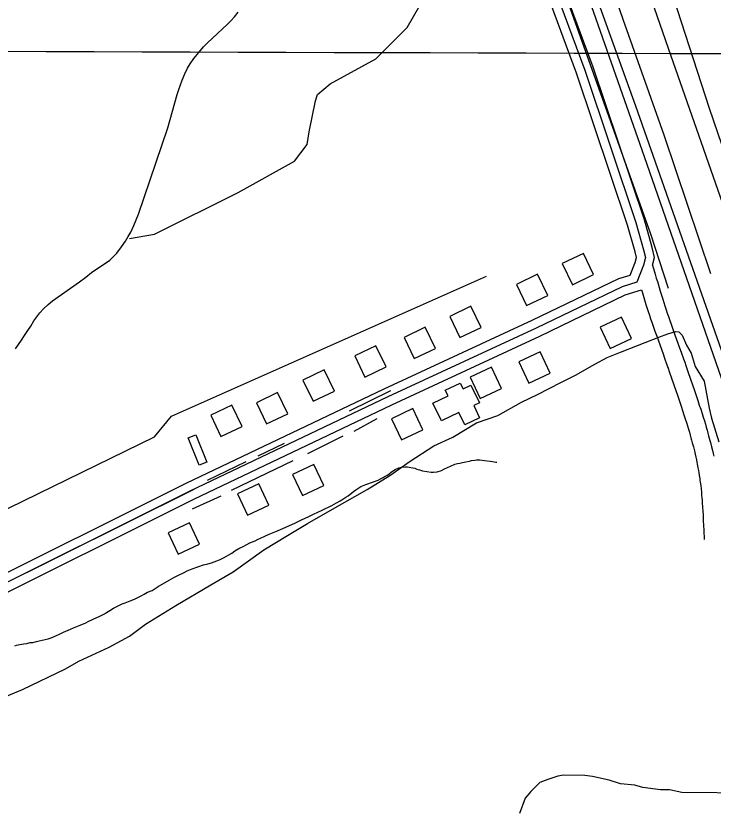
# Model space of a CAD drawing. Extents: x 3161564 to 3199464, y 849354 to 874788.
# Drawn here: x 3169670 to 3170857, y 865645 to 866993 of the extents above; entities that cross this region are included whole.
import ezdxf

# ---------------------------------------------------------------- set-up
doc = ezdxf.new("R2010")
doc.units = 0
for name, color, linetype in [('V-BLDG-OTLN', 7, 'Continuous'), ('V-GRID-MAJR', 7, 'Continuous'), ('V-RAIL-TRAK', 7, 'Continuous'), ('V-ROAD-CNTR', 7, 'Continuous'), ('V-SITE-VEGE', 7, 'Continuous'), ('V-TOPO-SHOR', 7, 'Continuous')]:
    doc.layers.add(name, color=color, linetype=linetype)

msp = doc.modelspace()

# ---------------------------------------------------------------- linework, layer by layer
at = {"layer": 'V-BLDG-OTLN'}
for points in [[(3170617.2727286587, 866535.7889008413), (3170653.342656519, 866553.0808662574), (3170636.050691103, 866589.1497941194), (3170599.9807632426, 866571.8578287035)], [(3170539.358884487, 866500.3409717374), (3170575.4288123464, 866517.6329371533), (3170558.1368469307, 866553.7018650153), (3170522.0669190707, 866536.4098995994)], [(3170425.7391117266, 866445.8710806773), (3170461.809039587, 866463.1630460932), (3170444.5170741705, 866499.2319739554), (3170408.447146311, 866481.9400085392)], [(3170700.776561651, 866480.6080112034), (3170664.624633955, 866463.4900454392), (3170681.7425997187, 866427.3381177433), (3170717.894527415, 866444.4560835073)], [(3170348.151266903, 866410.2381519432), (3170384.2211947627, 866427.5301173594), (3170366.929229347, 866463.5990452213), (3170330.859301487, 866446.3070798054)], [(3170264.219434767, 866378.6182151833), (3170300.289362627, 866395.9101805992), (3170282.9973972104, 866431.9791084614), (3170246.927469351, 866414.6871430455)], [(3170562.254838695, 866421.6821290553), (3170526.1029109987, 866404.5641632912), (3170543.220876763, 866368.4122355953), (3170579.3728044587, 866385.5302013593)], [(3170479.526004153, 866395.6251811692), (3170443.374076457, 866378.5072154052), (3170460.4920422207, 866342.3552877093), (3170496.6439699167, 866359.4732534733)], [(3170176.034611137, 866337.5582973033), (3170212.1045389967, 866354.8502627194), (3170194.812573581, 866390.9191905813), (3170158.7426457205, 866373.6272251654)], [(3170394.484000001, 866304.3659999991), (3170379.994000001, 866334.358999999), (3170405.555000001, 866346.7039999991), (3170400.916000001, 866356.3069999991), (3170426.348000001, 866368.5909999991), (3170431.233000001, 866358.4779999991), (3170444.666000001, 866364.9679999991), (3170459.088000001, 866335.111999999), (3170449.253000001, 866330.3629999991), (3170459.3400000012, 866309.4859999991), (3170434.076000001, 866297.2819999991), (3170423.811000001, 866318.5319999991)], [(3170096.7887696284, 866298.9873744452), (3170132.858697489, 866316.2793398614), (3170115.5667320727, 866352.3482677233), (3170079.4968042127, 866335.0563023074)], [(3170019.080925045, 866277.6294171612), (3170055.1508529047, 866294.9213825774), (3170037.858887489, 866330.9903104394), (3170001.7889596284, 866313.6983450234)], [(3170345.6222719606, 866325.0523223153), (3170309.470344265, 866307.9343565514), (3170326.588310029, 866271.7824288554), (3170362.740237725, 866288.9003946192)], [(3169976.3960104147, 866280.3384117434), (3169994.998973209, 866233.9285045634), (3169982.003999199, 866228.7195149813), (3169963.402036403, 866275.1304221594)], [(3170177.1796088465, 866230.2795118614), (3170141.027681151, 866213.1615460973), (3170158.1456469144, 866177.0096184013), (3170194.297574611, 866194.1275841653)], [(3170083.513796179, 866197.0505783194), (3170047.3618684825, 866179.9326125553), (3170064.479834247, 866143.7806848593), (3170100.631761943, 866160.8986506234)], [(3169965.444032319, 866130.8857106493), (3169929.292104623, 866113.7677448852), (3169946.410070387, 866077.6158171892), (3169982.561998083, 866094.7337829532)]]:
    msp.add_lwpolyline(points, close=True, dxfattribs=at)
at = {"layer": 'V-GRID-MAJR'}
msp.add_spline([(3165799.846, 866945.01), (3171028.623, 866928.659), (3176257.404, 866913.068), (3181486.186, 866898.238), (3186714.971, 866884.169), (3191943.758, 866870.86), (3197172.5470000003, 866858.311), (3197172.548, 866858.311)], degree=3, dxfattribs=at)
at = {"layer": 'V-RAIL-TRAK'}
msp.add_lwpolyline([(3171924.225000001, 863362.591999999), (3171887.218000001, 863470.052999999), (3171824.958000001, 863649.9239999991), (3171759.621000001, 863837.868999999), (3171677.552000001, 864071.420999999), (3171587.554000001, 864329.153999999), (3171493.836000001, 864595.2999999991), (3171424.396000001, 864796.398999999), (3171353.068000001, 865000.479999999), (3171276.844000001, 865218.550999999), (3171201.375000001, 865434.153999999), (3171120.850000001, 865663.9149999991), (3171041.717000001, 865890.378999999), (3170947.843000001, 866156.856999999), (3170839.180000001, 866468.4019999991), (3170740.024000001, 866753.4469999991), (3170634.835000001, 867052.8339999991), (3170527.704000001, 867359.939999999), (3170437.895000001, 867616.4539999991), (3170437.432000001, 867617.606999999)], dxfattribs=at)
at = {"layer": 'V-ROAD-CNTR'}
for points in [[(3171157.784647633, 865600.730770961), (3171019.802923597, 865996.5499793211), (3170901.3061605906, 866339.1802940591), (3170725.363512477, 866839.7312929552), (3170586.223790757, 867225.8725206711), (3170422.828117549, 867697.170578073), (3170247.225468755, 868199.4675734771), (3170069.4608242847, 868710.5195513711), (3169768.596426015, 869572.8268267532), (3169650.9106613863, 869911.5551492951), (3169466.327030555, 870437.219097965), (3169284.6153939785, 870951.5740692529), (3169121.9327193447, 871415.3661416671), (3168885.0711930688, 872093.2337859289), (3168676.7896096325, 872695.1285821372), (3168567.4788282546, 873002.510967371)], [(3169775.6434119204, 869811.4413495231), (3170002.511958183, 869163.5376453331), (3170155.275652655, 868724.5025234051), (3170318.2843266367, 868260.526451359), (3170420.9721212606, 867970.7320309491), (3170599.7447637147, 867458.035056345), (3170779.998403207, 866938.0450963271), (3170900.567162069, 866594.8907826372), (3170962.065039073, 866422.4131275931), (3170999.101964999, 866321.0013304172), (3171028.362906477, 866243.5664852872), (3171050.446862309, 866186.972598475), (3171080.939801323, 866114.0087444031), (3171114.979733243, 866043.1328861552), (3171157.1816488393, 865967.650037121), (3171229.8365035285, 865840.105292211), (3171363.455236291, 865632.9437065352)], [(3170357.546248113, 868063.1468461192), (3170282.4943982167, 868036.1989000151), (3170259.734443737, 868009.2249539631), (3170255.614451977, 867992.3929876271), (3170264.0034351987, 867962.2580478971), (3170360.0972430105, 867688.2395959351), (3170450.2350627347, 867432.6511071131), (3170523.8809154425, 867209.6195531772), (3170638.4556862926, 866900.8441707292), (3170725.474512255, 866641.635689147), (3170738.342486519, 866595.4107815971), (3170741.712479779, 866582.314807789), (3170738.456486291, 866569.2998338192), (3170726.751509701, 866540.1748920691), (3170701.6815598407, 866532.3709076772), (3170555.361852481, 866461.9190485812), (3170303.3773564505, 866344.9912824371), (3169966.362030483, 866184.579603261), (3169592.0247791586, 865998.093976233), (3169157.4966482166, 865779.7164129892)], [(3170753.8094555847, 866568.860834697), (3170757.187448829, 866582.3668076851), (3170752.8324575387, 866599.2917738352), (3170739.8194835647, 866646.0366803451), (3170652.600658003, 866905.8411607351), (3170538.038887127, 867214.5815432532), (3170464.431034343, 867437.498097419), (3170374.247214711, 867693.215585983), (3170278.321406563, 867966.7560389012), (3170271.116420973, 867992.636987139), (3170273.4674162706, 868002.240967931), (3170291.358380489, 868023.4439255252), (3170384.3661944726, 868056.838858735)], [(3169150.760661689, 865793.1193861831), (3169585.3127925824, 866011.5079494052), (3169959.7940436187, 866198.0655762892), (3170296.9973692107, 866358.567255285), (3170548.9508653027, 866475.4800214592), (3170696.168570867, 866546.364879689), (3170715.4905322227, 866552.378867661), (3170724.1545148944, 866573.938824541), (3170726.237510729, 866582.2628078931), (3170723.8525154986, 866591.5297893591), (3170711.1295409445, 866637.2346979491), (3170624.3107145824, 866895.8471807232), (3170519.5999240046, 867178.0416163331)], [(3170753.8094555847, 866568.860834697), (3170758.068447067, 866554.048864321), (3170760.065443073, 866547.2368779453), (3170761.832439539, 866541.2898898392), (3170764.9874332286, 866530.860910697), (3170767.3864284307, 866523.066926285), (3170771.0514211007, 866511.3599496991), (3170774.770413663, 866499.680973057), (3170776.826409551, 866493.3639856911), (3170778.792405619, 866487.4619974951), (3170780.6714018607, 866481.9290085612), (3170782.457398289, 866476.7540189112), (3170785.881391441, 866467.0090384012), (3170788.9223853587, 866458.4970554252), (3170799.770363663, 866428.516115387), (3170802.4823582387, 866420.9581305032), (3170806.502350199, 866409.6021532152), (3170808.492346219, 866403.8731646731), (3170810.445342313, 866398.1691760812), (3170814.330334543, 866386.7911988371), (3170821.6783198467, 866365.4522415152), (3170824.8943134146, 866356.081260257), (3170827.8963074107, 866347.2722778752), (3170830.687301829, 866338.9882944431), (3170833.2752966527, 866331.1993100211), (3170835.669291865, 866323.8773246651), (3170837.8812874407, 866316.9923384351), (3170839.9212833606, 866310.518351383), (3170841.799279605, 866304.4313635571), (3170843.527276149, 866298.7093750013), (3170845.117272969, 866293.3303857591), (3170846.5772700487, 866288.272395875), (3170847.918267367, 866283.5204053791), (3170849.149264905, 866279.0534143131), (3170850.278262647, 866274.8574227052), (3170851.3162605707, 866270.9124305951), (3170852.2742586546, 866267.184438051), (3170853.997255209, 866260.2384519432), (3170855.447252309, 866254.1164641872), (3170856.666249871, 866248.739474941), (3170857.690247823, 866244.0184843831)], [(3169164.2326347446, 865766.313439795), (3169598.736765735, 865984.6800030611), (3169972.930017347, 866171.0936302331), (3170309.757343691, 866331.4153095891), (3170561.772839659, 866448.3580757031), (3170707.194548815, 866518.3769356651), (3170734.819493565, 866526.9769184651)], [(3170734.819493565, 866526.9769184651), (3170736.293490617, 866522.1049282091), (3170738.734485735, 866514.172944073), (3170742.443478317, 866502.325967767), (3170746.214470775, 866490.4869914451), (3170748.330466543, 866483.982004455), (3170750.358462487, 866477.8960166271), (3170752.289458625, 866472.213027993), (3170754.125454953, 866466.8900386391), (3170757.6034479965, 866456.9910584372), (3170760.690441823, 866448.3470757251), (3170771.546420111, 866418.344135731), (3170774.224414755, 866410.8861506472), (3170778.1924068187, 866399.6741730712), (3170780.132402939, 866394.091184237), (3170782.0593990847, 866388.463195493), (3170785.952391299, 866377.061218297), (3170793.308376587, 866355.698261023), (3170796.5083701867, 866346.3752796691), (3170799.4823642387, 866337.6442971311), (3170802.237358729, 866329.468313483), (3170804.783353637, 866321.807328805), (3170807.131348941, 866314.6273431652), (3170809.293344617, 866307.896356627), (3170811.281340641, 866301.586369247), (3170813.1073369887, 866295.671381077), (3170814.783333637, 866290.1213921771), (3170816.321330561, 866284.9184025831), (3170817.7293277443, 866280.040412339), (3170819.020325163, 866275.462421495), (3170820.203322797, 866271.1694300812), (3170821.2883206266, 866267.141438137), (3170822.2823186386, 866263.3644456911), (3170823.1863168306, 866259.8424527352), (3170824.841313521, 866253.170466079), (3170826.2213107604, 866247.342477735), (3170827.378308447, 866242.241487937), (3170828.348306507, 866237.772496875), (3170829.1653048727, 866233.8555047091), (3170829.8503035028, 866230.4505115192), (3170831.0043011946, 866224.4105235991), (3170831.8132995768, 866219.8995326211), (3170832.3872984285, 866216.5335393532), (3170833.208296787, 866211.4285495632), (3170833.970295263, 866206.3085598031), (3170834.410294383, 866203.1415661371), (3170834.8172935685, 866200.0715722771), (3170835.560292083, 866194.0475843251), (3170836.1932908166, 866188.411595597), (3170836.736289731, 866183.1166061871), (3170837.2042887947, 866178.1396161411), (3170837.6112879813, 866173.4636254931), (3170837.9652872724, 866169.075634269), (3170838.273286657, 866164.968642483), (3170838.804285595, 866157.1976580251), (3170839.2182847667, 866150.398671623), (3170839.5492841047, 866144.4476835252), (3170840.0732830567, 866133.9677044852), (3170840.7752816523, 866118.1727360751), (3170841.454280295, 866102.3307677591)]]:
    msp.add_lwpolyline(points, dxfattribs=at)
at = {"layer": 'V-SITE-VEGE'}
for points in [[(3169635.792000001, 865828.6279999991), (3169681.683000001, 865847.032999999), (3169754.4280000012, 865882.2009999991), (3169777.425000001, 865895.2059999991), (3169829.100000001, 865919.241999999), (3169863.585000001, 865937.802999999), (3169890.485000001, 865958.363999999), (3169942.263000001, 865990.0059999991), (3170001.696000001, 866025.349999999), (3170040.032000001, 866047.660999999), (3170091.883000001, 866085.010999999), (3170132.147000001, 866109.197999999), (3170166.658000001, 866129.6569999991), (3170208.822000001, 866153.8189999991), (3170268.229000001, 866187.260999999), (3170306.594000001, 866211.476999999), (3170341.154000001, 866235.738999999), (3170381.442000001, 866261.8289999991), (3170413.972000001, 866276.6109999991), (3170454.238000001, 866300.797999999), (3170490.545000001, 866313.628999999), (3170530.784000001, 866335.912999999), (3170557.586000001, 866348.8709999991), (3170597.801000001, 866369.2549999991), (3170622.698000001, 866382.236999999), (3170655.280000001, 866400.8209999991), (3170676.352000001, 866411.9509999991), (3170699.298000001, 866421.1549999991), (3170727.976000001, 866432.1839999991), (3170741.362000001, 866437.7109999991), (3170764.307000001, 866446.9149999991), (3170779.598000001, 866452.415999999), (3170792.961000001, 866456.040999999), (3170798.665000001, 866455.964999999), (3170804.293000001, 866450.182999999), (3170811.671000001, 866432.9679999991), (3170819.100000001, 866419.555999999), (3170826.403000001, 866396.631999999), (3170841.2860000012, 866371.707999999), (3170850.182000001, 866325.9439999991), (3170853.756000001, 866308.7769999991), (3170866.535000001, 866268.6649999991)], [(3170975.778000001, 865618.633999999), (3170955.216000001, 865645.5369999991), (3170943.985000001, 865658.9999999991), (3170926.994000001, 865668.7379999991), (3170923.218000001, 865670.689999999), (3170803.416000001, 865672.2899999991), (3170782.549000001, 865676.3709999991), (3170767.334000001, 865676.5739999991), (3170736.960000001, 865680.7849999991), (3170723.700000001, 865684.765999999), (3170699.005000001, 865686.9979999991), (3170680.063000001, 865692.959999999), (3170651.614000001, 865699.040999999), (3170638.329000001, 865701.1209999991), (3170602.198000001, 865701.604999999), (3170592.665000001, 865699.8289999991), (3170575.474000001, 865694.3529999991), (3170562.086000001, 865688.824999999), (3170546.671000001, 865673.814999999), (3170537.008000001, 865662.532999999), (3170527.147000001, 865636.037999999)]]:
    msp.add_lwpolyline(points, dxfattribs=at)
at = {"layer": 'V-TOPO-SHOR'}
for p, q in [((3170238.0459086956, 866321.384), (3170308.212334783, 866356.0231217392)), ((3170246.039552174, 866286.7448782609), (3170285.1195869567, 866308.0612608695)), ((3170166.9913000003, 866248.5530260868), (3170227.3877173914, 866278.7512347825)), ((3170082.6139521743, 866245.0002956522), (3170127.023082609, 866266.3166782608)), ((3169996.4602391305, 866203.2557130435), (3170062.185752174, 866235.2302869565)), ((3170037.3166391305, 866186.3802434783), (3170142.1221869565, 866237.0066521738)), ((3169970.7029434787, 866154.4056695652), (3170019.5529869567, 866176.6102347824))]:
    msp.add_line(p, q, dxfattribs=at)
for points in [[(3170853.119000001, 866554.5469999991), (3170773.351000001, 866790.1349999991), (3170703.412000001, 866987.322999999), (3170622.105000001, 867224.1229999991), (3170540.668000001, 867455.3049999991), (3170467.6070000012, 867664.2359999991), (3170442.618000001, 867736.8089999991), (3170374.022000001, 867919.792999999), (3170337.674000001, 868026.5249999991)], [(3171253.7320000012, 865871.846999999), (3171219.957000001, 865925.2849999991), (3171183.216000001, 865987.0859999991), (3171127.721000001, 866097.234999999), (3171069.242000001, 866226.410999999), (3170976.763000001, 866467.3459999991), (3170921.665000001, 866628.6909999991), (3170850.385000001, 866835.829999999), (3170789.350000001, 867024.9609999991), (3170722.121000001, 867230.819999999), (3170645.079000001, 867450.596999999), (3170571.711000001, 867658.5709999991), (3170555.039000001, 867690.564999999)], [(3170780.7254826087, 866529.2187304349), (3170750.527273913, 866621.5897217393), (3170667.926291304, 866854.2935652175), (3170564.008926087, 867145.1733695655), (3170496.507047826, 867356.5608304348), (3170464.5324739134, 867449.8200043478), (3170413.9060652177, 867583.0473956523), (3170410.3533347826, 867615.0219695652)], [(3169863.6769391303, 866614.4842608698), (3169906.3097043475, 866621.5897217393), (3170048.4189217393, 866692.6443304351), (3170144.3426434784, 866745.9352869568), (3170165.659026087, 866774.3571304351), (3170169.211756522, 866795.6735130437), (3170179.8699478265, 866848.9644695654), (3170183.422678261, 866859.6226608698), (3170204.73906087, 866877.3863130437), (3170282.899130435, 866920.0190782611), (3170336.1900869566, 866973.3100347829), (3170368.1646608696, 867030.1537217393), (3170403.6919652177, 867083.4446782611), (3170456.982921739, 867150.9465565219), (3170453.430191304, 867179.3684000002), (3170449.87746087, 867190.0265913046), (3170442.772, 867207.7902434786), (3170432.1138086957, 867222.0011652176), (3170421.4556173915, 867239.7648173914), (3170410.797426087, 867253.9757391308)], [(3169669.608000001, 866426.782999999), (3169674.747000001, 866433.9899999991), (3169679.494000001, 866441.3339999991), (3169684.7860000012, 866449.582999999), (3169690.609000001, 866458.0809999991), (3169695.620000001, 866465.5499999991), (3169700.922000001, 866474.189999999), (3169707.285000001, 866483.4589999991), (3169710.925000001, 866488.0839999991), (3169717.362000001, 866494.9979999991), (3169725.248000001, 866502.2699999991), (3169732.582000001, 866508.376999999), (3169778.197000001, 866540.802999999), (3169789.111000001, 866548.9219999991), (3169798.833000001, 866556.410999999), (3169830.190000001, 866577.5279999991), (3169837.686000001, 866584.8089999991), (3169842.113000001, 866589.6769999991), (3169850.082000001, 866600.4779999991), (3169856.443000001, 866609.746999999), (3169861.074000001, 866617.6199999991), (3169865.696000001, 866625.2279999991), (3169870.802000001, 866636.6209999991), (3169878.568000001, 866655.6669999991), (3169928.6780000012, 866802.957999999), (3169944.774000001, 866859.6109999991), (3169947.712000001, 866867.9139999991), (3169953.187000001, 866884.0049999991), (3169957.756000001, 866894.885999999), (3169962.417000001, 866904.1939999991), (3169966.640000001, 866911.4219999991), (3169973.261000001, 866920.555999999), (3169981.613000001, 866930.9559999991), (3169989.555000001, 866940.709999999), (3169996.123000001, 866947.621999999), (3170004.139000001, 866954.761999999), (3170013.228000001, 866963.182999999), (3170021.651000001, 866971.0959999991), (3170029.938000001, 866978.751999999), (3170035.826000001, 866984.5009999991), (3170042.271000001, 866991.6769999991), (3170048.335000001, 866999.3829999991)], [(3169336.366000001, 865999.358999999), (3169906.3097043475, 866276.9748695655), (3169934.731547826, 866312.5021739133), (3170471.1938434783, 866550.5351130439)], [(3169812.770000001, 865971.7969999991), (3169820.700000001, 865975.810999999), (3169824.3940000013, 865978.243999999), (3169829.795000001, 865981.758999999), (3169836.326000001, 865985.8039999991), (3169851.043000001, 865992.7399999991), (3169855.849000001, 865994.8679999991), (3169861.776000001, 865996.966999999), (3169864.879000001, 865998.015999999), (3169871.945000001, 866000.9299999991), (3169880.155000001, 866004.937999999), (3169884.4110000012, 866007.358999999), (3169888.380000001, 866009.5049999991), (3169894.331000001, 866012.726999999), (3169901.956000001, 866015.626999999), (3169907.348000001, 866018.859999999), (3169912.468000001, 866022.3809999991), (3169931.193000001, 866033.140999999), (3169939.1440000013, 866037.9949999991), (3169946.795000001, 866042.0149999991), (3169956.416000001, 866046.5489999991), (3169961.797000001, 866049.2239999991), (3169970.273000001, 866052.6649999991), (3169989.1780000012, 866059.221999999), (3169997.063000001, 866061.2779999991), (3170002.978000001, 866062.8209999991), (3170012.007000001, 866065.969999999), (3170017.666000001, 866068.636999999), (3170023.6070000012, 866071.2969999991), (3170037.509000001, 866079.3729999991), (3170042.910000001, 866082.8849999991), (3170049.727000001, 866087.2039999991), (3170057.938000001, 866091.211999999), (3170068.417000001, 866096.567999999), (3170077.181000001, 866100.282999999), (3170082.561000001, 866102.954999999), (3170085.391000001, 866104.2889999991), (3170095.007000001, 866108.5439999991), (3170101.239000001, 866111.7579999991), (3170112.259000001, 866116.258999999), (3170120.738000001, 866119.7019999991), (3170144.775000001, 866130.3389999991), (3170152.701000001, 866134.072999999), (3170156.381000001, 866135.9469999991), (3170168.835000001, 866141.8139999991), (3170176.751000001, 866145.268999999), (3170191.187000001, 866152.211999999), (3170207.8940000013, 866160.4999999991), (3170215.552000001, 866164.800999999), (3170221.790000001, 866168.2949999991), (3170224.913000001, 866170.180999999), (3170228.037000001, 866172.0669999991), (3170231.451000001, 866174.5059999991), (3170235.426000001, 866176.932999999), (3170244.548000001, 866183.998999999), (3170248.809000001, 866186.697999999), (3170251.945000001, 866189.1449999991), (3170257.337000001, 866192.378999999), (3170265.542000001, 866196.106999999), (3170277.103000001, 866199.7559999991), (3170286.704000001, 866203.452999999), (3170290.679000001, 866205.8799999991), (3170295.207000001, 866208.013999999), (3170298.623000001, 866210.452999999), (3170301.445000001, 866211.5049999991), (3170305.148000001, 866214.2189999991), (3170309.422000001, 866217.4789999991), (3170315.388000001, 866221.2579999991), (3170321.620000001, 866224.4709999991), (3170326.402000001, 866225.4809999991), (3170333.414000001, 866226.158999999), (3170336.492000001, 866226.084999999), (3170342.348000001, 866225.109999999), (3170345.973000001, 866224.464999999), (3170349.028000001, 866223.555999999), (3170352.360000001, 866222.3579999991), (3170356.805000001, 866220.856999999), (3170362.367000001, 866219.3269999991), (3170376.867000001, 866217.030999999), (3170381.069000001, 866217.212999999), (3170386.951000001, 866217.356999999), (3170394.289000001, 866219.983999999), (3170399.663000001, 866222.3779999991), (3170409.852000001, 866227.180999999), (3170417.208000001, 866230.645999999), (3170421.712000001, 866231.6619999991), (3170425.920000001, 866232.1249999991), (3170430.143000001, 866233.1469999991), (3170435.7690000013, 866234.4139999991), (3170441.964000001, 866235.949999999), (3170445.348000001, 866236.9909999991), (3170450.955000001, 866237.420999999), (3170454.330000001, 866238.180999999), (3170459.647000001, 866238.057999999), (3170467.460000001, 866237.037999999), (3170477.231000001, 866235.9709999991), (3170481.415000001, 866235.312999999), (3170486.984000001, 866234.0639999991), (3170488.382000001, 866234.030999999)], [(3169131.8144695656, 865857.752678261), (3169156.6835826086, 865804.4617217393), (3169170.894504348, 865793.8035304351), (3169401.8219826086, 865903.9381739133), (3169973.8115826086, 866188.1566086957)], [(3169668.298000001, 865921.694999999), (3169671.400000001, 865922.741999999), (3169677.020000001, 865923.7309999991), (3169683.488000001, 865924.979999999), (3169688.823000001, 865925.6969999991), (3169694.451000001, 865926.964999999), (3169698.940000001, 865927.4189999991), (3169705.405000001, 865928.667999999), (3169709.913000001, 865929.964999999), (3169724.831000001, 865933.5369999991), (3169729.906000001, 865935.096999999), (3169739.521000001, 865939.3529999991), (3169744.324000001, 865941.199999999), (3169751.401000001, 865944.6739999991), (3169763.274000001, 865949.7159999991), (3169768.367000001, 865952.1159999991), (3169776.565000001, 865955.564999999), (3169789.005000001, 865960.8729999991), (3169792.966000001, 865962.7409999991), (3169801.735000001, 865966.736999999), (3169812.770000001, 865971.7969999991)]]:
    msp.add_lwpolyline(points, dxfattribs=at)

doc.saveas('drawing.dxf')
